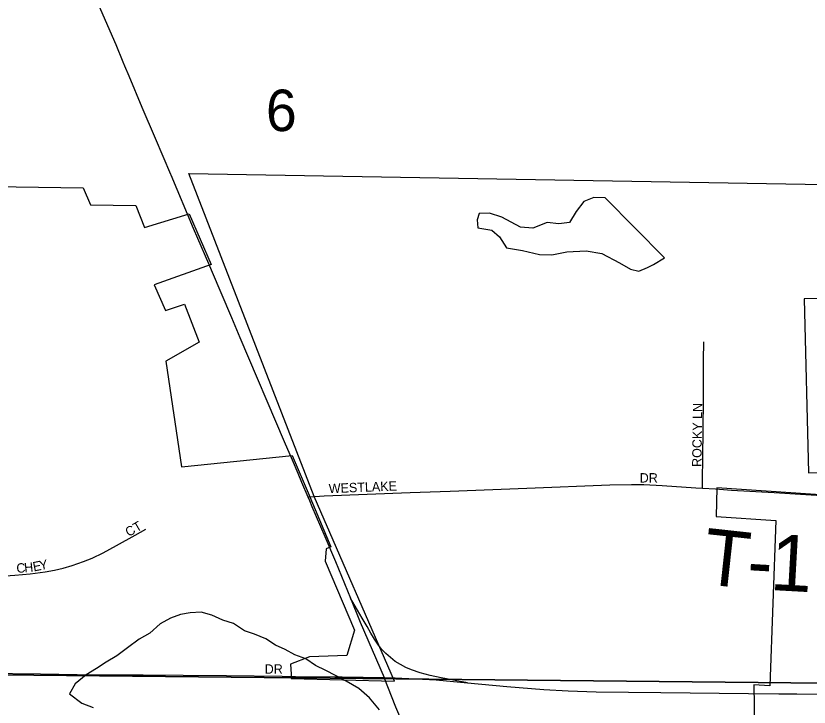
# Model space of a CAD drawing. Extents: x 1874609 to 2204689, y 815661 to 1281160.
# Drawn here: x 2014569 to 2018804, y 1051613 to 1055304 of the extents above; entities that cross this region are included whole.
import ezdxf

# ---------------------------------------------------------------- set-up
doc = ezdxf.new("R2010")
doc.units = 0
for name, color, linetype in [('GM_X_City_Street', 7, 'Continuous'), ('GM_X_City_Street_Text', 7, 'Continuous'), ('GM_X_Corporation', 7, 'Continuous'), ('GM_X_Interchange_Ramps', 7, 'Continuous'), ('GM_X_Minor_Lake', 7, 'Continuous'), ('GM_X_Minor_River', 7, 'Continuous'), ('GM_X_Section', 7, 'Continuous'), ('GM_X_Section_Text', 7, 'Continuous'), ('GM_X_State_Route', 7, 'Continuous'), ('GM_X_Township_Road', 7, 'Continuous'), ('GM_X_Township_Road_Text', 7, 'Continuous'), ('GM_X_US_Route', 7, 'Continuous')]:
    doc.layers.add(name, color=color, linetype=linetype)

msp = doc.modelspace()

# ---------------------------------------------------------------- linework, layer by layer
at = {"layer": 'GM_X_City_Street'}
for points in [[(2018234.4, 1052782.4), (2018235.2, 1052828.5), (2018237.1, 1052942.8), (2018239.3, 1053253.4), (2018240.7, 1053466), (2018241.7, 1053564.1)], [(2016128.2, 1052735.1), (2016165.8, 1052737.7), (2016214.7, 1052741.1), (2016444.3, 1052749.4), (2016674.1, 1052758.3), (2016887.3, 1052766.6), (2017297.7, 1052781.8), (2017740.9, 1052799.4), (2017855.6, 1052802.1), (2017921.1, 1052801), (2018019.4, 1052795.6), (2018199.8, 1052784.3), (2018234.4, 1052782.4)], [(2018234.4, 1052782.4), (2018303.6, 1052778.8)], [(2014403.1, 1052306.2), (2014434.7, 1052308.5), (2014564.3, 1052317.9), (2014645.4, 1052325.1), (2014726.3, 1052335.5), (2014774.5, 1052344), (2014822.2, 1052355.1), (2014869.3, 1052368.9), (2014930.9, 1052390.4), (2014976.1, 1052409.2), (2015035, 1052437.2), (2015107, 1052475.3), (2015206.4, 1052530.8), (2015262.8, 1052563.5)], [(2014401.2, 1051794), (2014699.9, 1051790.9), (2014897.1, 1051787.6), (2015067.2, 1051786.2), (2015248.3, 1051785), (2015463, 1051783.5), (2015694, 1051782.4), (2015990.7, 1051778.3), (2016062.3, 1051777.3)], [(2016062.3, 1051777.3), (2016271.3, 1051774.5), (2016310.2, 1051774), (2016535.3, 1051771.5)]]:
    msp.add_lwpolyline(points, dxfattribs=at)
at = {"layer": 'GM_X_Corporation'}
for points in [[(2014448.9, 1054392.6), (2014927.6, 1054386.2), (2014966.8, 1054294.2), (2015209.7, 1054291), (2015256.5, 1054173.6), (2015495.1, 1054247.4), (2015611, 1053975.4), (2015308.3, 1053868.2), (2015367.1, 1053730.2), (2015469.5, 1053764.6), (2015547.3, 1053561.7), (2015369.2, 1053459.9), (2015453.1, 1052895.4), (2016044.4, 1052957.3), (2016130.2, 1052757.5), (2016249.8, 1052468.1), (2016224.9, 1052458.8), (2016220.9, 1052391.9), (2016377.7, 1052023.9), (2016336.1, 1051889), (2016136, 1051880.8), (2016035.7, 1051842.8), (2016039.5, 1051790), (2016039.5, 1051765.5), (2016590.9, 1051752), (2016162.3, 1052736.8), (2015493.2, 1054461.5), (2019090.7, 1054400.6)], [(2019083.9, 1053798.5), (2018777.1, 1053793.3), (2018801.5, 1052864.6), (2019077.1, 1052868.2)], [(2019075.4, 1052732.9), (2018311, 1052783.7), (2018307.1, 1052631.7), (2018625.5, 1052609.5), (2018595.1, 1051726.6), (2018508.8, 1051731.7), (2018519.9, 1051051.6), (2019028, 1051083.3)]]:
    msp.add_lwpolyline(points, dxfattribs=at)
at = {"layer": 'GM_X_Interchange_Ramps'}
msp.add_lwpolyline([(2016979.7, 1051743), (2016840.3, 1051770), (2016781.5, 1051781.4), (2016728.3, 1051796.1), (2016681.6, 1051811.8), (2016651.4, 1051824.7), (2016622.3, 1051839.9), (2016594.6, 1051857.5), (2016568.4, 1051877.4), (2016544, 1051899.2), (2016521.5, 1051923.2), (2016501.3, 1051949), (2016483.3, 1051976.5), (2016464.6, 1052007.3), (2016443.7, 1052043.3), (2016417.1, 1052088.9), (2016355.3, 1052195)], dxfattribs=at)
at = {"layer": 'GM_X_Minor_Lake'}
for points in [[(2017714.9, 1054332.3), (2017654.8, 1054334.7), (2017600.6, 1054313), (2017560.2, 1054259.1), (2017523.9, 1054201.1), (2017467.7, 1054193.4), (2017405.7, 1054199.8), (2017329.4, 1054170.2), (2017263.3, 1054174.7), (2017163.4, 1054229.5), (2017097.4, 1054250), (2017043.3, 1054248.3), (2017031.1, 1054214.3), (2017034.9, 1054172.1), (2017110.9, 1054159.6), (2017150.8, 1054123.2), (2017188.6, 1054064.8), (2017274.7, 1054050.2), (2017364.7, 1054029.5), (2017430.8, 1054027.1), (2017511, 1054044.6), (2017613.2, 1054050), (2017697.3, 1054035.4), (2017791.2, 1053984.6), (2017851.1, 1053952.1), (2017895.2, 1053939.8), (2017941.3, 1053959.6), (2017973.5, 1053975.4), (2018031.8, 1054011.2)], [(2018031.8, 1054011.2), (2017714.9, 1054332.3)]]:
    msp.add_lwpolyline(points, dxfattribs=at)
at = {"layer": 'GM_X_Minor_River'}
msp.add_lwpolyline([(2016510.4, 1051598.7), (2016456.7, 1051663.3), (2016400.8, 1051711.8), (2016332.9, 1051752.4), (2016275, 1051782.8), (2016223, 1051809.3), (2016169.1, 1051835.7), (2016117.2, 1051870.1), (2016059.2, 1051892.6), (2016007.2, 1051921), (2015955.3, 1051943.4), (2015903.4, 1051977.9), (2015843.4, 1052002.4), (2015789.4, 1052020.8), (2015731.5, 1052059.3), (2015673.5, 1052077.7), (2015615.5, 1052104.2), (2015557.5, 1052120.6), (2015499.4, 1052117), (2015447.3, 1052107.3), (2015395.1, 1052087.6), (2015338.8, 1052057.8), (2015284.5, 1052008), (2015228.2, 1051976.2), (2015165.9, 1051930.5), (2015107.5, 1051886.7), (2015051.3, 1051853), (2014999, 1051819.2), (2014944.7, 1051785.4), (2014886.4, 1051737.6), (2014856, 1051683.6), (2014921.9, 1051635.1), (2014981.9, 1051610.6)], dxfattribs=at)
at = {"layer": 'GM_X_Section'}
for points in [[(2012928.1, 1057059.8), (2018285.1, 1057025), (2019059.5, 1057018.6), (2019058.5, 1051739.8), (2012905.1, 1051801)], [(2019058.5, 1051739.8), (2019020.7, 1046448.2), (2012915.3, 1046513.3), (2012905.1, 1051801)]]:
    msp.add_lwpolyline(points, close=True, dxfattribs=at)
at = {"layer": 'GM_X_State_Route'}
msp.add_lwpolyline([(2016725.9, 1051323.7), (2016676.1, 1051431.9), (2016597.6, 1051612.4), (2016535.3, 1051771.5)], dxfattribs=at)
at = {"layer": 'GM_X_Township_Road'}
msp.add_lwpolyline([(2018303.6, 1052778.8), (2018389.3, 1052772.1), (2018617.1, 1052758.3), (2018926.2, 1052739.5), (2019073.5, 1052734.8)], dxfattribs=at)
at = {"layer": 'GM_X_US_Route'}
for points in [[(2014674.1, 1056143.7), (2014684.4, 1056119.5), (2014718.2, 1056040.4), (2014880.7, 1055662.8), (2014958, 1055481.4), (2015103, 1055150.2), (2015139.6, 1055058.9), (2015149.1, 1055036.4)], [(2015149.1, 1055036.4), (2015171.3, 1054983.2), (2015241.6, 1054816.7), (2015312.9, 1054650.6), (2015353.8, 1054554.9)], [(2015353.8, 1054554.9), (2015395.4, 1054457.7)], [(2015395.4, 1054457.7), (2015397, 1054454.1), (2015516.4, 1054170.3)], [(2015516.4, 1054170.3), (2015539.2, 1054117.1)], [(2015539.2, 1054117.1), (2015597.2, 1053981.5), (2015598.4, 1053978.6), (2015611.6, 1053947.9)], [(2015611.6, 1053947.9), (2015720.7, 1053693), (2015765.6, 1053587.3), (2016002, 1053030.7), (2016043.8, 1052932.8), (2016073.9, 1052862.4)], [(2016073.9, 1052862.4), (2016094.8, 1052813.4)], [(2016094.8, 1052813.4), (2016128.2, 1052735.1), (2016136.6, 1052715.5)], [(2016136.6, 1052715.5), (2016149.7, 1052684.8), (2016218, 1052524.4)], [(2016218, 1052524.4), (2016269.8, 1052403), (2016274.8, 1052391.1), (2016355.3, 1052195), (2016407.7, 1052067.2), (2016535.3, 1051771.5)], [(2016535.3, 1051771.5), (2016593.6, 1051769)], [(2016593.6, 1051769), (2016813, 1051759.4), (2016979.7, 1051743)], [(2016979.7, 1051743), (2017190, 1051722.4), (2017387, 1051707.2), (2017518.4, 1051699.9), (2017666.5, 1051695.6), (2018012.4, 1051691.2), (2018480, 1051686.4)], [(2018480, 1051686.4), (2018643.1, 1051684.5)], [(2018643.1, 1051684.5), (2018738.5, 1051684.6), (2019073.4, 1051681.3)]]:
    msp.add_lwpolyline(points, dxfattribs=at)

# ---------------------------------------------------------------- texts
at = {"layer": 'GM_X_City_Street_Text'}
for s, rotation, p in [('ROCKY LN', 89.1945, (2018229, 1052895.1)), ('DR', 0, (2017899.6, 1052812.3)), ('WESTLAKE', 2.2922, (2016240.4, 1052755.1)), ('CT', 30.4497, (2015171.4, 1052520.8)), ('Y', 11.3056, (2014699.5, 1052344.1)), ('C', 1.9917, (2014572.8, 1052330.5)), ('H', 5.6295, (2014615.9, 1052332.1)), ('E', 11.3185, (2014665, 1052337.2)), ('DR', 0, (2015897.6, 1051791.5))]:
    msp.add_text(s, height=50, rotation=rotation, dxfattribs=at).set_placement(p)
at = {"layer": 'GM_X_Section_Text'}
msp.add_text('6', height=221, rotation=0, dxfattribs=at).set_placement((2015904.2, 1054688.6))
at = {"layer": 'GM_X_Township_Road_Text'}
for s, rotation, p in [('T', 353.7521, (2018227.8, 1052271.8)), ('1', 356.8163, (2018591.3, 1052238.9)), ('-', 356.7303, (2018467.9, 1052245.9))]:
    msp.add_text(s, height=300, rotation=rotation, dxfattribs=at).set_placement(p)

doc.saveas('drawing.dxf')
